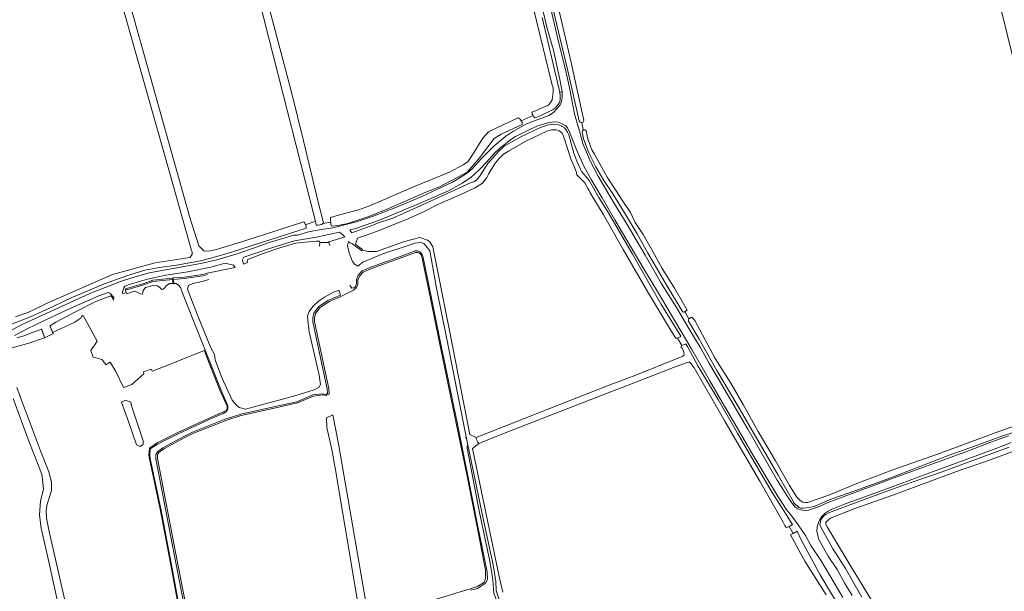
# Model space of a CAD drawing. Header units: metres. Extents: x 209813 to 223847, y 571801 to 587119.
# Tile 521 of 656: x 212185 to 212746, y 584693 to 585018. Entities that reach past the tile are written whole.
import ezdxf

# ---------------------------------------------------------------- set-up
doc = ezdxf.new("R2010")
doc.units = ezdxf.units.M
for name, color, linetype, lineweight in [('B-RO-GK-BESCHOEIING-G', 8, 'GK-BESCHOEIING', 0), ('B-RO-GR-GRAS-GV', 8, 'Continuous', 0), ('B-RO-KW-KUNSTWERK_STUW-GV', 8, 'Continuous', 0), ('B-RO-OG-WATER_GREPPEL-GV', 8, 'Continuous', 0), ('B-RO-OG-WEG-GV', 8, 'Continuous', 0), ('B-RO-VH-ONVERHARD-GV', 8, 'Continuous', 0)]:
    doc.layers.add(name, color=color, linetype=linetype, lineweight=lineweight)
doc.linetypes.add('GK-BESCHOEIING', pattern='A,30,-5,[1,NLCS.shx,S=1,R=0,X=0,Y=0],-5', length=40)

msp = doc.modelspace()

# ---------------------------------------------------------------- linework, layer by layer
at = {"layer": 'B-RO-GK-BESCHOEIING-G', "flags": 128}
for points in [[(212476.971, 584964.095), (212477.187, 584963.736)], [(212477.187, 584963.736), (212477.645, 584962.977)], [(212470.488, 584960.853), (212469.888, 584961.636)], [(212471.073, 584960.09), (212470.488, 584960.853)], [(212347.171, 584902.567), (212347.595, 584901.473)], [(212347.595, 584901.473), (212347.948, 584900.563)], [(212356.649, 584901.785), (212354.861, 584901.296)], [(212361.878, 584903.759), (212361.938, 584903.068)], [(212361.938, 584903.068), (212362.042, 584901.877)], [(212355.727, 584891.482), (212355.656, 584889.459)], [(212360.96, 584891.537), (212361.382, 584889.687)], [(212373.941, 584865.458), (212375.139, 584865.678), (212376.055, 584866.365), (212376.636, 584867.862), (212376.636, 584870.417), (212377.678, 584872.863), (212379.905, 584875.384), (212384.867, 584877.511), (212402.722, 584883.95), (212410.01, 584886.687), (212411.616, 584886.659), (212412.744, 584886.113), (212413.906, 584885.003), (212414.628, 584882.853), (212419.477, 584858.931), (212424.133, 584836.533), (212434.133, 584787.975), (212439.568, 584761.488), (212445.646, 584730.735), (212450.991, 584703.902), (212451.235, 584699.578), (212450.157, 584697.419), (212445.626, 584694.506), (212441.641, 584693.538)], [(212291.729, 584873.307), (212289.11, 584872.51), (212278.477, 584870.906), (212272.33, 584870.471)], [(212271.992, 584870.439), (212260.576, 584869.256), (212255.552, 584867.437), (212244.979, 584864.392)], [(212272.102, 584868.222), (212270.087, 584868.155), (212268.251, 584866.807), (212267.449, 584865.759), (212266.617, 584864.957), (212265.785, 584864.772), (212264.706, 584865.82), (212263.288, 584866.899), (212260.674, 584867.038), (212256.366, 584865.794), (212255.219, 584864.171), (212254.941, 584862.906), (212254.664, 584862.105), (212253.462, 584862.197), (212251.736, 584863.215), (212249.979, 584863.77), (212245.861, 584862.218)], [(212296.34, 584577.259), (212296.696, 584577.999), (212295.294, 584581.776), (212291.66, 584597.022), (212286.455, 584626.655), (212278.316, 584669.714), (212271.094, 584708.906), (212265.201, 584739.77), (212259.176, 584768.423), (212258.841, 584770.379), (212259.107, 584773.984), (212263.224, 584776.667), (212274.983, 584782.602), (212294.89, 584791.64), (212300.63, 584794.146), (212302.665, 584795.256), (212303.435, 584796.643), (212303.373, 584798.431), (212299.299, 584807.697), (212291.522, 584827.317), (212286.85, 584839.306), (212277.867, 584861.658), (212276.45, 584865.82), (212275.171, 584867.155), (212273.953, 584868.133), (212272.677, 584868.194)], [(212310.49, 584797.389), (212309.841, 584797.561), (212308.022, 584799.041), (212305.741, 584801.786), (212299.733, 584814.944), (212296.107, 584824.698), (212295.83, 584827.628), (212293.641, 584831.543), (212286.057, 584850.083), (212280.447, 584864.854), (212280.964, 584867.09), (212283.368, 584868.169), (212288.771, 584869.194), (212292.463, 584870.374)], [(212244.979, 584864.392), (212245.499, 584863.109)], [(212245.499, 584863.109), (212245.861, 584862.218)], [(212366.499, 584864.335), (212365.811, 584863.998), (212363.576, 584863.183), (212358.387, 584860.377), (212355.058, 584858.064), (212351.822, 584855.012), (212349.757, 584852.268), (212348.77, 584849.585), (212348.863, 584847.18), (212349.707, 584840.593), (212355.326, 584816.009), (212356.216, 584810.637), (212355.245, 584808.856), (212352.441, 584807.561), (212341.464, 584804.216), (212313.447, 584796.606), (212310.49, 584797.389)], [(212367.591, 584861.463), (212366.499, 584864.335)], [(212372.849, 584867.22), (212373.941, 584865.458)], [(212237.768, 584859.67), (212237.314, 584860.515)], [(212238.353, 584858.577), (212237.768, 584859.67)], [(212310.809, 584793.676), (212330.295, 584798.02), (212342.565, 584800.827), (212351.688, 584804.651), (212357.175, 584805.398), (212359.116, 584804.967), (212360.072, 584805.429), (212359.887, 584808.112), (212358.015, 584816.926), (212351.702, 584846.333), (212351.702, 584848.658), (212352.427, 584851.23), (212354.987, 584854.782), (212360.404, 584858.459), (212367.591, 584861.463)], [(212198.672, 584838.241), (212197.685, 584840.972)], [(212202.28, 584843.221), (212203.221, 584841.061)], [(212203.221, 584841.061), (212203.583, 584840.23)], [(212559.55, 584837.092), (212559.481, 584837.054)], [(212560.943, 584837.847), (212559.55, 584837.092)], [(212562.041, 584832.929), (212561.841, 584832.844)], [(212563.247, 584833.441), (212562.041, 584832.929)], [(212266.3, 584774.632), (212278.323, 584780.997), (212283.223, 584783.464), (212302.218, 584791.005), (212310.446, 584793.595), (212310.809, 584793.676)], [(212439.299, 584779.967), (212438.592, 584780.199)], [(212440.057, 584776.284), (212439.299, 584779.967)], [(212444.808, 584779.72), (212445.732, 584777.716)], [(212296.871, 584574.85), (212297.827, 584574.72), (212299.983, 584565.603), (212302.34, 584552.482), (212308.09, 584522.189), (212309.932, 584510.31), (212309.47, 584508.491), (212308.237, 584507.782), (212308.73, 584505.963), (212309.932, 584505.469), (212311.011, 584504.791), (212311.751, 584503.126), (212312.862, 584495.991), (212319.036, 584464.536), (212319.458, 584462.985), (212320.216, 584462.527), (212332.402, 584464.349), (212358.885, 584470.006), (212358.568, 584471.662), (212353.76, 584470.57), (212330.266, 584465.577), (212322.103, 584463.914), (212321.209, 584464.192), (212320.346, 584470.019), (212315.734, 584495.468), (212314.803, 584501.992), (212314.649, 584505.568), (212313.077, 584509.823), (212311.515, 584519.441), (212308.61, 584534.625), (212308.148, 584538.17), (212305.094, 584552.834), (212301.904, 584569.828), (212297.947, 584583.948), (212292.802, 584608.212), (212290.275, 584622.65), (212286.395, 584643.009), (212278.52, 584684.699), (212275.557, 584699.472), (212271.622, 584719.889), (212267.369, 584742.746), (212262.385, 584768.311), (212262.385, 584770.809), (212263.218, 584772.289), (212266.3, 584774.632)], [(212440.057, 584776.284), (212439.627, 584775.298), (212439.734, 584774.328), (212446.766, 584737.779), (212452.52, 584710.092), (212454.247, 584699.395), (212454.948, 584691.787), (212458.238, 584682.51), (212459.009, 584681.061), (212459.964, 584680.166), (212461.074, 584679.55), (212466.624, 584680.542), (212471.896, 584682.088), (212476.643, 584682.627), (212478.735, 584681.913), (212479.987, 584679.66), (212482.679, 584666.831), (212485.099, 584656.02), (212486.663, 584650.84), (212488.119, 584643.718), (212488.875, 584635.408), (212493.347, 584615.264), (212495.018, 584605.892), (212501.048, 584575.934), (212503.167, 584566.345), (212503.878, 584557.671), (212503.398, 584514.08), (212502.84, 584456.633), (212502.964, 584454.567), (212503.95, 584452.748), (212505.522, 584451.453), (212508.462, 584451.83), (212511.447, 584453.012)], [(212622.055, 584729.357), (212621.33, 584729.009)], [(212622.055, 584729.357), (212622.992, 584729.818)], [(212622.992, 584729.818), (212624.204, 584730.414)], [(212624.983, 584730.861), (212624.204, 584730.414)], [(212623.934, 584725.07), (212624.987, 584725.655)], [(212624.987, 584725.655), (212625.309, 584725.835)], [(212625.309, 584725.835), (212626.707, 584726.612)], [(212626.707, 584726.612), (212627.619, 584727.119)]]:
    msp.add_lwpolyline(points, dxfattribs=at)
at = {"layer": 'B-RO-GR-GRAS-GV', "flags": 128}
for points in [[(212796.855, 584812.514), (212796.697, 584812.493), (212796.379, 584812.499), (212796.069, 584812.569), (212795.779, 584812.7), (212795.646, 584812.787), (212795.36, 584813.047), (212787.773, 584846.398), (212775.609, 584895.925), (212758.492, 584964.785), (212744.077, 585023.181), (212736.234, 585052.638), (212697.983, 585199.867), (212694.261, 585213.356), (212694.541, 585214.759), (212694.796, 585215.526), (212695.254, 585215.896), (212695.416, 585215.928)], [(212315.301, 585068.926), (212339.576, 584976.995), (212346.503, 584949.422), (212354.982, 584913.76), (212357.742, 584903.37), (212357.827, 584902.467), (212357.487, 584902.27), (212361.938, 584903.068), (212361.878, 584903.759), (212361.878, 584905.815), (212367.052, 584907.195), (212377.177, 584909.809), (212383.717, 584912.191), (212409.11, 584923.119), (212429.619, 584931.489), (212437.492, 584935.621), (212439.967, 584937.484), (212442.737, 584941.495), (212448.628, 584950.916), (212451.838, 584954.422), (212460.591, 584958.767), (212468.649, 584962.511), (212469.888, 584961.636), (212470.488, 584960.853), (212477.187, 584963.736), (212476.608, 584964.638), (212476.617, 584965.162), (212476.534, 584965.688), (212479.593, 584966.776), (212482.758, 584968.288), (212485.259, 584969.245), (212486.341, 584970.124), (212487.496, 584971.817), (212488.004, 584972.737), (212488.596, 584977.255), (212488.62, 584979.63), (212488.334, 584980.502), (212488.184, 584981.107), (212475.824, 585031.944)], [(212484.375, 585056.859), (212498.893, 584994.03), (212504.368, 584968.716), (212506.061, 584961.202), (212506.033, 584960.291), (212505.713, 584960.013), (212505.133, 584959.862), (212504.921, 584959.859), (212505.844, 584955.593), (212506.379, 584955.62), (212506.739, 584955.579), (212507.084, 584955.486), (212507.464, 584955.026), (212508.048, 584952.156), (212508.624, 584949.813), (212509.379, 584948.031), (212509.998, 584946.157), (212510.759, 584944.311), (212512.173, 584941.868), (212519.502, 584928.689), (212524.187, 584921.547), (212527.956, 584915.571), (212532.688, 584908.566), (212535.45, 584902.915), (212539.834, 584896.101), (212544.415, 584888.092), (212550.806, 584876.608), (212557.724, 584865.404), (212564.989, 584853.049), (212564.458, 584852.535), (212563.586, 584852.087), (212565.954, 584848.09), (212566.221, 584848.282), (212567.05, 584848.737), (212567.608, 584848.913), (212567.917, 584848.831), (212568.081, 584848.645), (212569.277, 584846.99), (212579.533, 584827.85), (212580.94, 584825.407), (212589.809, 584811.347), (212596.861, 584799.327), (212605.481, 584783.915), (212615.326, 584767.154), (212623.282, 584753.212), (212627.516, 584746.469), (212628.503, 584745.297), (212629.427, 584744.496), (212630.312, 584744), (212630.947, 584743.573), (212632.325, 584743.403), (212633.522, 584743.368), (212645.662, 584747.691), (212661.661, 584754.213), (212682.101, 584762.019), (212708.208, 584771.12), (212740.412, 584783.059), (212752.173, 584787.288)], [(212182.46, 584849.084), (212190.308, 584851.924), (212200.753, 584857.143), (212237.668, 584873.187), (212262.05, 584879.891), (212281.619, 584882.884), (212282.983, 584884.59), (212283.013, 584886.224), (212282.708, 584886.869), (212269.051, 584935.511), (212239.747, 585038.94)], [(212248.374, 585024.735), (212281.629, 584905.702), (212286.929, 584889.589), (212289.611, 584886.722), (212292.446, 584886.537), (212296.885, 584887.432), (212313.531, 584892.59), (212346.667, 584903.259), (212347.171, 584902.567), (212347.595, 584901.473), (212353.199, 584903.621), (212352.911, 584905.052), (212321.283, 585029.435)], [(212420.027, 584687.738), (212441.435, 584694.193), (212445.569, 584695.518), (212449.515, 584698.077), (212450.193, 584700.389), (212450.039, 584704.829), (212445.092, 584730.44), (212439.014, 584761.191), (212433.58, 584787.675), (212423.58, 584836.232), (212418.923, 584858.632), (212414.083, 584882.515), (212413.425, 584884.472), (212412.455, 584885.399), (212411.55, 584885.837), (212410.214, 584885.861), (212403.039, 584883.166), (212385.198, 584876.732), (212380.389, 584874.671), (212378.33, 584872.34), (212377.383, 584870.116), (212377.383, 584867.572), (212376.689, 584865.785), (212374.949, 584864.417), (212367.328, 584860.476), (212360.984, 584857.885), (212355.736, 584854.323), (212353.326, 584850.978), (212352.663, 584848.626), (212352.663, 584846.478), (212358.959, 584817.146), (212360.842, 584808.281), (212361.065, 584805.059), (212359.441, 584804.273), (212357.38, 584804.731), (212352.117, 584804.014), (212343.023, 584800.203), (212330.691, 584797.381), (212310.87, 584792.963), (212302.697, 584790.39), (212283.757, 584782.871), (212278.891, 584780.422), (212266.927, 584774.088), (212264.012, 584771.871), (212263.346, 584770.687), (212263.346, 584768.45), (212268.316, 584742.95), (212272.57, 584720.092), (212276.504, 584699.681), (212279.467, 584684.906)], [(212277.84, 584669.649), (212270.618, 584708.841), (212264.727, 584739.696), (212258.701, 584768.356), (212258.349, 584770.413), (212258.647, 584774.464), (212263.098, 584777.364), (212274.906, 584783.324), (212294.831, 584792.371), (212300.547, 584794.865), (212302.369, 584795.859), (212302.94, 584796.887), (212302.89, 584798.336), (212298.867, 584807.486), (212291.084, 584827.121), (212289.974, 584829.97), (212266.782, 584820.677), (212260.273, 584818.137), (212259.638, 584819.407), (212255.273, 584817.899), (212255.511, 584816.709), (212248.685, 584810.676), (212243.869, 584808.904), (212239.636, 584817.952), (212236.302, 584823.403), (212233.868, 584821.815), (212231.804, 584824.779), (212226.724, 584826.154), (212225.401, 584829.911), (212228.947, 584835.309), (212220.903, 584850.005), (212220.084, 584849.442), (212219.828, 584848.668), (212215.754, 584845.855), (212203.583, 584840.23), (212204.034, 584839.718), (212198.939, 584837.208), (212189.962, 584834.223), (212180.573, 584831.469)], [(212644.185, 584690.792), (212632.021, 584709.972), (212623.934, 584725.07), (212625.309, 584725.835), (212622.992, 584729.818), (212621.33, 584729.009), (212620.925, 584729.837), (212620.679, 584730.436), (212619.637, 584732.162), (212606.307, 584755.622), (212586.687, 584789.353), (212568.971, 584820.123), (212567.052, 584822.533), (212566.355, 584823.298), (212565.877, 584823.36), (212565.054, 584823.121), (212557.267, 584820.333), (212528.054, 584808.904), (212523.408, 584807.143), (212459.458, 584782.328), (212446.327, 584777.087), (212442.656, 584774.168), (212458.178, 584700.349), (212459.924, 584692.411)], [(212183.251, 584808.918), (212185.814, 584801.801), (212196.699, 584772.867), (212201.489, 584760.977), (212202.999, 584755.096), (212202.837, 584750.293), (212200.318, 584741.714), (212199.948, 584738.846), (212200.133, 584734.499), (212201.666, 584726.899), (212221.453, 584639.435), (212234.608, 584582.958), (212237.423, 584573.104), (212238.771, 584571.809), (212239.958, 584571.431), (212242.601, 584571.107), (212271.512, 584574.507), (212291.003, 584577.102), (212291.169, 584576.437), (212291.396, 584574.922)], [(212183.829, 584563.389), (212217.575, 584567.648), (212228.94, 584569.98), (212230.878, 584570.685), (212232.013, 584572.224), (212231.985, 584574.036), (212226.22, 584599.218), (212217.717, 584636.16), (212214.267, 584651.816), (212209.504, 584672.584), (212200.65, 584712.996), (212197.061, 584728.902), (212196.082, 584736.209), (212196.56, 584744.365), (212198.307, 584750.765), (212197.961, 584755.018), (212197.343, 584759.307), (212195.614, 584763.882), (212190.063, 584778.362), (212181.175, 584802.614)], [(212383.062, 584589.86), (212389.522, 584590.24), (212393.628, 584590.058), (212394.284, 584593.679), (212381.055, 584664.72), (212364.651, 584762.087), (212362.667, 584773.596), (212359.727, 584786.162), (212359.492, 584791.72), (212363.196, 584793.307), (212366.371, 584776.903), (212383.701, 584676.758), (212384.038, 584675.133)], [(212751.91, 584773.014), (212734.468, 584766.609), (212721.108, 584762.044), (212703.514, 584755.52), (212682.039, 584747.65), (212661.082, 584740.219), (212646.942, 584734.721), (212645.865, 584733.986), (212644.748, 584732.878), (212644.362, 584732.562), (212643.973, 584731.972), (212643.993, 584731.298), (212644.05, 584730.891), (212644.764, 584729.501), (212658.393, 584706.829), (212670.505, 584686.814), (212684.143, 584664.806), (212693.03, 584650.381), (212696.808, 584645.716), (212697.901, 584643.523), (212696.895, 584642.455), (212696.314, 584642.138)]]:
    msp.add_lwpolyline(points, dxfattribs=at)
for points in [[(212380.103, 584887.48), (212380.308, 584887.097), (212383.098, 584886.309), (212388.098, 584886.309), (212404.052, 584892.024), (212412.784, 584894.247), (212416.991, 584892.818), (212418.499, 584891.786), (212420.166, 584888.929), (212429.691, 584841.304), (212441.121, 584782.09), (212444.725, 584780.509), (212498.743, 584801.798), (212521.438, 584810.564), (212534.711, 584815.614), (212561.237, 584826.26), (212561.767, 584826.34), (212562.524, 584826.773), (212563.021, 584827.334), (212563.252, 584827.639), (212563.18, 584828.902), (212562.726, 584830.114), (212562.153, 584831.332), (212561.624, 584831.969), (212561.511, 584832.502), (212561.841, 584832.844), (212562.041, 584832.929), (212559.481, 584837.054), (212558.534, 584837.015), (212556.052, 584840.779), (212542.971, 584862.686), (212528.556, 584887.574), (212517.14, 584907.686), (212509.824, 584919.694), (212509.168, 584921.01), (212508.232, 584922.598), (212507.683, 584923.806), (212506.773, 584925.438), (212502.1, 584930.065), (212501.686, 584931.872), (212500.622, 584934.808), (212498.853, 584938.647), (212494.604, 584952.117), (212493.811, 584953.653), (212492.854, 584954.546), (212492.008, 584955.123), (212491.202, 584955.459), (212490.391, 584955.628), (212489.456, 584955.656), (212487.821, 584955.561), (212485.138, 584954.898), (212473.185, 584949.236), (212463.196, 584943.466), (212460.458, 584941.797), (212457.715, 584939.168), (212455.671, 584936.638), (212451.861, 584930.466), (212450.892, 584928.576), (212448.442, 584925.314), (212443.797, 584922.479), (212434.697, 584918.314), (212423.385, 584913.232), (212414.515, 584908.748), (212406.367, 584905.131), (212391.84, 584899.258), (212388.659, 584898.01), (212377.265, 584893.897), (212376.115, 584890.585), (212377.412, 584889.368)], [(212252.759, 584775.566), (212251.33, 584776.254), (212246.885, 584788.954), (212242.811, 584800.49), (212245.086, 584801.799), (212248.063, 584800.609), (212248.577, 584798.568), (212255.098, 584778.542), (212255.074, 584776.399), (212253.606, 584775.513)]]:
    msp.add_lwpolyline(points, close=True, dxfattribs=at)
at = {"layer": 'B-RO-KW-KUNSTWERK_STUW-GV', "flags": 128}
msp.add_lwpolyline([(212272.118, 584867.898), (212272.69, 584867.926), (212272.628, 584869.177), (212272.395, 584869.165), (212272.29, 584871.28), (212271.951, 584871.263)], close=True, dxfattribs=at)
at = {"layer": 'B-RO-OG-WATER_GREPPEL-GV', "flags": 128}
msp.add_lwpolyline([(212384.137, 584584.996), (212385.028, 584585.404), (212391.775, 584585.721), (212399.312, 584584.816), (212384.473, 584673.034), (212383.701, 584676.758), (212366.371, 584776.903), (212363.196, 584793.307), (212359.492, 584791.72), (212359.727, 584786.162), (212362.667, 584773.596), (212364.651, 584762.087), (212381.055, 584664.72), (212394.284, 584593.679), (212393.628, 584590.058), (212389.522, 584590.24), (212383.062, 584589.86)], dxfattribs=at)
at = {"layer": 'B-RO-OG-WEG-GV', "flags": 128}
for points in [[(212482.385, 585019.556), (212492.142, 584978.66), (212492.427, 584976.972), (212493.742, 584977.535), (212492.257, 584985.238), (212488.938, 585000.912), (212485.317, 585013.325), (212482.349, 585025.508)], [(212487.193, 585025.386), (212492.17, 585004.263), (212495.724, 584990.022), (212497.879, 584979.518), (212500.843, 584964.839), (212503.96, 584953.61), (212505.609, 584947.802), (212509.753, 584938.03), (212514.29, 584929.326), (212522.021, 584915.943), (212530.829, 584901.687), (212541.101, 584884.219), (212550.149, 584868.373), (212558.921, 584854.478), (212565.973, 584842.459), (212572.301, 584831.877), (212577.724, 584822.331), (212583.407, 584812.657), (212599.615, 584785.172), (212616.306, 584756.16), (212623.107, 584745.372), (212626.383, 584741.026), (212628.078, 584739.919), (212629.688, 584739.199), (212631.694, 584738.898), (212634.003, 584739.068), (212639.721, 584740.888), (212644.395, 584743.098), (212650.27, 584745.321), (212661.947, 584749.792), (212684.321, 584758.067), (212707.004, 584766.214), (212725.225, 584772.839), (212737.875, 584777.712), (212748.086, 584781.316)], [(212755.95, 584785.062), (212744.267, 584781.191), (212730.8, 584776.27), (212714.233, 584770.387), (212696.531, 584763.482), (212678.929, 584756.694), (212661.122, 584750.296), (212647.373, 584745.552), (212637.232, 584741.083), (212633.154, 584740.366), (212630.991, 584740.239), (212629.816, 584740.275), (212628.865, 584740.567), (212626.663, 584742.337), (212625.683, 584743.279), (212625.484, 584743.837), (212616.894, 584758.974), (212606.057, 584777.562), (212593.92, 584798.422), (212581.905, 584818.557), (212571.589, 584836.916), (212565.671, 584846.763), (212565.657, 584847.205), (212565.758, 584847.698), (212565.954, 584848.09), (212563.586, 584852.087), (212563.26, 584851.92), (212562.638, 584851.732), (212562.261, 584852.29), (212552.823, 584867.908), (212547.554, 584876.994), (212542.623, 584885.373), (212536.484, 584896.457), (212529.376, 584908.402), (212522.65, 584919.283), (212517.478, 584926.83), (212512.886, 584934.48), (212508.905, 584942.543), (212505.866, 584950.585), (212505.226, 584954.528), (212505.387, 584955.162), (212505.683, 584955.47), (212505.844, 584955.593), (212504.921, 584959.859), (212504.581, 584959.855), (212504.081, 584960.014), (212503.552, 584960.75), (212497.068, 584989.237), (212487.277, 585029.775)], [(212492.427, 584976.972), (212492.712, 584975.283), (212492.631, 584972.598), (212492.488, 584971.834), (212492.023, 584970.744), (212490.6, 584968.915), (212489.73, 584967.91), (212488.626, 584967.127), (212480.836, 584963.451), (212478.842, 584962.575), (212478.098, 584962.534), (212477.645, 584962.977), (212477.187, 584963.736), (212470.488, 584960.853), (212471.073, 584960.09), (212471.052, 584958.722), (212459.077, 584953.215), (212455.132, 584950.612), (212446.215, 584938.866), (212439.742, 584931.589), (212434.647, 584928.815), (212423.47, 584923.003), (212416.077, 584920.202), (212395.852, 584911.216), (212383.761, 584906.375), (212371.738, 584902.3), (212365.981, 584901.104), (212362.424, 584900.723), (212362.042, 584901.877), (212361.938, 584903.068), (212357.487, 584902.27), (212356.649, 584901.785), (212354.861, 584901.296), (212353.67, 584901.269), (212353.199, 584903.621), (212347.595, 584901.473), (212347.948, 584900.563), (212347.964, 584899.699), (212305.492, 584885.894), (212294.402, 584882.757), (212287.753, 584881.038), (212274.148, 584878.653), (212264.383, 584877.328), (212256.164, 584875.794), (212248.111, 584873.207), (212240.924, 584870.831), (212231.56, 584867.422), (212223.25, 584863.804), (212214.472, 584860.161), (212204.243, 584855.158), (212190.901, 584849.144), (212179.221, 584844.549)], [(212180.586, 584841.719), (212186.623, 584844.922), (212224.781, 584862.494), (212242.2, 584869.219), (212248.596, 584871.365), (212258.485, 584874.166), (212288.872, 584879.673), (212297.022, 584881.668), (212309.295, 584885.237), (212317.395, 584888.059), (212327.534, 584891.626), (212340.973, 584895.603), (212343.125, 584895.73), (212349.283, 584897.478), (212356.476, 584898.95), (212363.22, 584899.845), (212376.608, 584903.21), (212386.653, 584906.711), (212398.465, 584911.306), (212406.338, 584914.508), (212413.825, 584917.696), (212431.374, 584925.901), (212435.211, 584928.062), (212439.787, 584931.118), (212442.721, 584933.717), (212447.865, 584939.256), (212454.861, 584946.381), (212461.793, 584952.043), (212465.782, 584954.66), (212473.533, 584959.14), (212486.224, 584963.864), (212488.791, 584965.419), (212490.818, 584967.55), (212492.732, 584969.95), (212493.396, 584971.802), (212493.561, 584972.49), (212493.792, 584974.482), (212493.742, 584977.535)], [(212653.598, 584689.428), (212648.666, 584697.76), (212641.387, 584710.218), (212635.484, 584718.963), (212632.317, 584724.553), (212628.136, 584730.727), (212624.542, 584735.658), (212621.717, 584739.079), (212616.375, 584747.327), (212610.363, 584757.227), (212602.912, 584769.57), (212594.592, 584784.123), (212584.914, 584800.565), (212577.987, 584812.748), (212567.654, 584830.578), (212558.543, 584845.947), (212548.654, 584862.563), (212539.903, 584877.129), (212523.879, 584904.344), (212516.483, 584916.926), (212510.225, 584927.433), (212506.059, 584934.902), (212502.153, 584943.826), (212498.233, 584953.879), (212496.865, 584956.693), (212495.885, 584957.962), (212493.319, 584959.275), (212491.672, 584959.973), (212489.372, 584960.191), (212485.568, 584959.613), (212479.423, 584957.805), (212469.446, 584953.055), (212467.129, 584951.798), (212464.615, 584950.128), (212462.504, 584948.382), (212460.717, 584947.188), (212458.602, 584945.5), (212454.971, 584942.083), (212450.603, 584937.295), (212447.451, 584933.815), (212443.077, 584929.627), (212441.206, 584928.076), (212436.9, 584925.326), (212429.017, 584920.933), (212417.246, 584915.745), (212408.885, 584912.23), (212408.286, 584911.911), (212389.77, 584904.226), (212381.6, 584901.287), (212375.489, 584899.358), (212372.932, 584898.759), (212373.343, 584897.747), (212373.897, 584897.06), (212386.555, 584901.457), (212388.09, 584902.227), (212397.328, 584905.403), (212418.781, 584914.931), (212441.994, 584925.556), (212443.427, 584926.113), (212445.038, 584927.024), (212446.777, 584928.988), (212451.539, 584936.499), (212457.427, 584943.16), (212460.836, 584946.369), (212470.256, 584951.604), (212481.433, 584956.978), (212486.619, 584958.669), (212488.591, 584958.802), (212490.197, 584958.753), (212491.821, 584958.488), (212493.624, 584957.786), (212493.879, 584957.49), (212495.152, 584956.756), (212495.963, 584955.796), (212496.785, 584954.403), (212497.53, 584952.845), (212500.432, 584942.439), (212502.161, 584937.707), (212504.211, 584933.278), (212505.076, 584931.74), (212506.024, 584930.559), (212507.722, 584928.756), (212509.104, 584926.867), (212514.664, 584917.077), (212520.089, 584908.394), (212533.803, 584884.92), (212550.03, 584856.474), (212561.318, 584838.132), (212560.943, 584837.847), (212559.55, 584837.092), (212562.041, 584832.929), (212563.765, 584833.634), (212564.218, 584833.509), (212564.443, 584833.359), (212565.235, 584832.33), (212571.047, 584821.333), (212582.656, 584802.073), (212593.57, 584782.834), (212603.183, 584766.635), (212613.452, 584749.071), (212620.096, 584738.648), (212624.983, 584730.861), (212622.992, 584729.818), (212625.309, 584725.835), (212627.619, 584727.119), (212630.193, 584721.738), (212640.766, 584702.342), (212654.289, 584679.713)], [(212183.189, 584837.211), (212186.607, 584838.083), (212192.085, 584840.315), (212197.189, 584842.099), (212197.341, 584841.954), (212198.672, 584838.241), (212198.939, 584837.208), (212204.034, 584839.718), (212203.583, 584840.23), (212202.28, 584843.221), (212202.036, 584843.914), (212202.399, 584844.277), (212205.374, 584846.049), (212215.772, 584851.661), (212228.504, 584858.002), (212236.743, 584861.115), (212237.314, 584860.515), (212237.768, 584859.67), (212238.643, 584860.022), (212236.082, 584862.549), (212235.112, 584863.034), (212229.905, 584861.049), (212212.162, 584853.319), (212199.687, 584847.469), (212188.592, 584842.208), (212181.875, 584838.474)], [(212749.557, 584777.576), (212741.423, 584774.438), (212706.797, 584761.732), (212676, 584750.279), (212654.622, 584742.454), (212647.092, 584739.417), (212645.312, 584738.487), (212643.596, 584737.391), (212641.696, 584735.549), (212640.357, 584733.333), (212639.739, 584731.936), (212638.939, 584729.593), (212638.848, 584727.166), (212639.566, 584723.807), (212640.025, 584722.329), (212645.379, 584712.857), (212650.334, 584705.316), (212654.823, 584697.406), (212658.984, 584690.561)], [(212664.569, 584689.553), (212655.15, 584705.843), (212647.823, 584717.51), (212640.944, 584729.716), (212640.637, 584730.661), (212640.663, 584731.525), (212640.862, 584732.574), (212641.313, 584734.001), (212642.807, 584735.779), (212644.01, 584736.679), (212646.104, 584737.695), (212666.445, 584745.384), (212687.673, 584753.047), (212710.204, 584760.91), (212731.269, 584768.745), (212748.327, 584774.997)]]:
    msp.add_lwpolyline(points, dxfattribs=at)
for points in [[(212360.96, 584891.537), (212360.95, 584892.079), (212362.244, 584892.195), (212369.924, 584894.685), (212369.603, 584895.086), (212368.852, 584895.809), (212366.869, 584897.36), (212353.924, 584894.574), (212341.326, 584892.355), (212327.139, 584888.142), (212320.49, 584885.838), (212312.507, 584883.204), (212311.746, 584881.546), (212312.188, 584879.103), (212314.522, 584880.115), (212314.407, 584880.75), (212314.711, 584881.821), (212323.489, 584885.21), (212332.97, 584888.385), (212342.101, 584891.021), (212347.534, 584891.731), (212353.834, 584892.208), (212355.544, 584892.21), (212355.727, 584891.482)], [(212244.708, 584866.651), (212244.149, 584865.65), (212243.391, 584863.219), (212243.629, 584862.293), (212245.499, 584863.109), (212244.979, 584864.392), (212245.068, 584865.123), (212255.573, 584868.198), (212260.646, 584870.035), (212271.954, 584871.209), (212272.29, 584871.28), (212275.766, 584871.574), (212278.653, 584871.697), (212289.179, 584873.284), (212291.554, 584874.007), (212307.571, 584877.273), (212306.549, 584878.573), (212301.916, 584879.79), (212293.66, 584877.486), (212280.665, 584874.751), (212267.996, 584872.813), (212257.53, 584870.526), (212246.503, 584867.326)]]:
    msp.add_lwpolyline(points, close=True, dxfattribs=at)
at = {"layer": 'B-RO-VH-ONVERHARD-GV', "flags": 128}
msp.add_lwpolyline([(212459.924, 584692.411), (212458.178, 584700.349), (212442.656, 584774.168), (212446.327, 584777.087), (212445.732, 584777.716), (212444.808, 584779.72), (212444.725, 584780.509), (212441.121, 584782.09), (212429.691, 584841.304), (212420.166, 584888.929), (212418.499, 584891.786), (212416.991, 584892.818), (212412.784, 584894.247), (212404.052, 584892.024), (212388.098, 584886.309), (212383.098, 584886.309), (212380.308, 584887.097), (212380.103, 584887.48), (212379.607, 584886.746), (212375.582, 584889.852), (212374.339, 584890.653), (212373.001, 584891.342), (212372.06, 584892.067), (212371.426, 584889.702), (212372.387, 584885.661), (212374.194, 584881.112), (212375.496, 584879.13), (212377.39, 584877.95), (212380.24, 584880.282), (212391.676, 584884.968), (212406.038, 584889.716), (212409.899, 584891.104), (212413.3, 584891.403), (212414.944, 584890.928), (212416.374, 584889.419), (212418.434, 584886.822), (212422.273, 584865.407), (212427.747, 584838.296), (212438.74, 584782.687), (212440.057, 584776.284), (212449.038, 584733.463), (212454.465, 584708.039), (212455.921, 584698.381), (212456.276, 584693.332), (212459.357, 584683.16)], dxfattribs=at)

doc.saveas('drawing.dxf')
